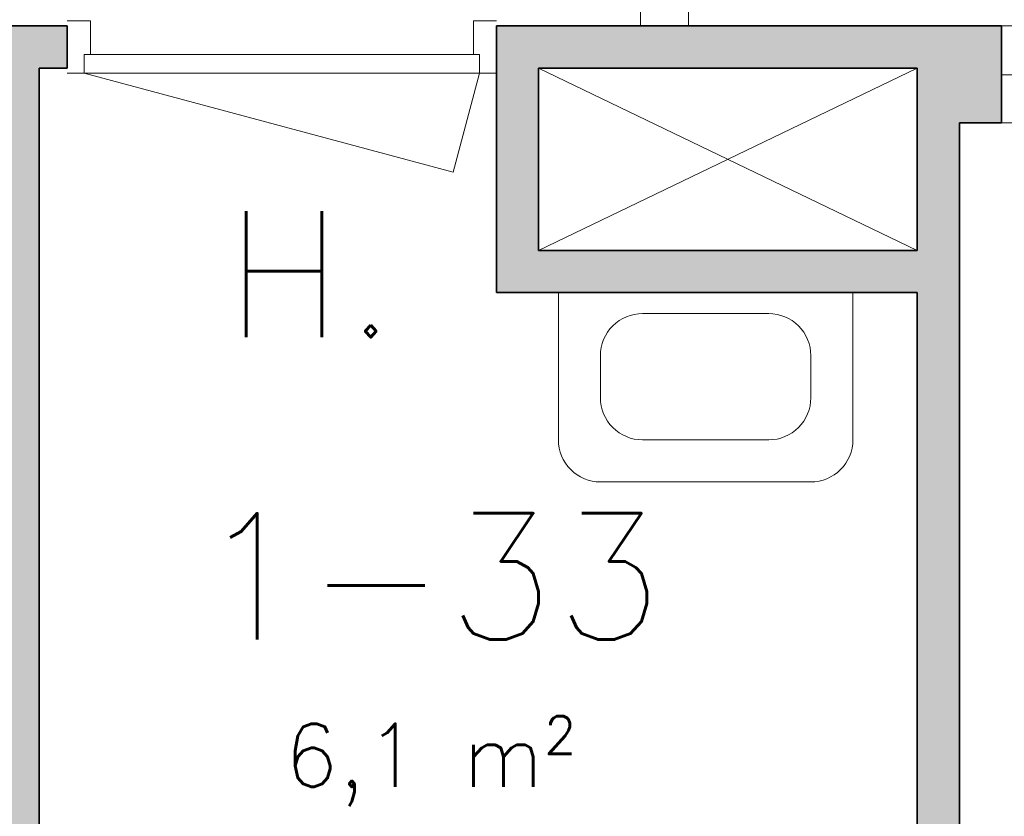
# Model space of a CAD drawing. Header units: millimetres. Extents: x -13022 to 1371524, y -38729 to 632593.
# Tile 279 of 381: x 641459 to 643799, y 579960 to 581853. Entities that reach past the tile are written whole.
import ezdxf

# ---------------------------------------------------------------- set-up
doc = ezdxf.new("R2010")
doc.units = ezdxf.units.MM
doc.header["$LTSCALE"] = 35
for name, color, linetype, lineweight in [('A LIJN 1', 1, 'Continuous', 20), ('A LIJN 2', 2, 'Continuous', 35), ('A LIJN 5', 5, 'Continuous', 13), ('A LIJN 9', 252, 'Continuous', 18), ('B95 tekst', 7, 'Continuous', 25)]:
    doc.layers.add(name, color=color, linetype=linetype, lineweight=lineweight)
doc.styles.add('Algemeen', font='simplex.shx', dxfattribs={"height": 2.5})

msp = doc.modelspace()

# ---------------------------------------------------------------- hatches: boundary and pattern name
at = {"layer": 'A LIJN 9', "ltscale": 0.1}
h = msp.add_hatch(color=256, dxfattribs=at)
h.dxf.hatch_style = 1
h.paths.add_polyline_path([(640317.956, 581837.86), (639317.95, 581837.858), (639217.95, 581837.86), (639217.95, 581697.858), (638165.941, 581697.856), (638165.941, 581597.855), (639217.95, 581597.857), (639217.949, 578421.738), (643691.869, 578421.715), (643691.933, 581607.86), (643791.941, 581607.86), (643791.941, 581837.86), (643691.869, 581837.86), (643591.938, 581837.862), (642591.869, 581837.86), (642591.869, 581737.86), (642591.869, 581204.724), (643591.925, 581204.702), (643591.871, 578521.715), (642598.37, 578521.72), (642598.37, 579721.687), (642498.369, 579721.687), (642498.369, 578521.721), (641504.866, 578521.726), (641504.868, 581737.86), (641571.868, 581737.86), (641571.868, 581837.86), (641337.952, 581837.86), (641337.952, 581737.86), (641404.867, 581737.86), (641404.865, 578521.727), (640411.429, 578521.732), (640411.429, 579721.734), (640311.429, 579721.734), (640311.429, 578521.732), (639317.949, 578521.738), (639317.95, 581204.739), (640317.95, 581204.735), (640317.95, 581737.86)])
h.paths.add_polyline_path([(640217.95, 581737.86), (640217.95, 581304.735), (639317.95, 581304.74), (639317.95, 581737.858)], flags=16)
h.paths.add_polyline_path([(642691.87, 581737.86), (643591.936, 581737.86), (643591.927, 581304.703), (642691.87, 581304.723)], flags=16)

# ---------------------------------------------------------------- linework, layer by layer
at = {"layer": 'A LIJN 1', "linetype": 'Continuous'}
for p, q in [((643591.937, 581737.862), (642691.87, 581304.725)), ((642691.87, 581737.858), (643591.929, 581304.725)), ((642938.947, 581154.725), (643238.947, 581154.725)), ((642838.947, 580954.725), (642838.947, 581054.725)), ((643338.947, 581054.725), (643338.947, 580954.725)), ((643238.947, 580854.725), (642938.947, 580854.725))]:
    msp.add_line(p, q, dxfattribs=at)
at = {"layer": 'A LIJN 1'}
for points in [[(643438.946, 581204.724), (642738.946, 581204.724)], [(642738.946, 581204.724), (642738.947, 580854.725)], [(643438.947, 580854.725), (643438.946, 581204.724)], [(642838.947, 580754.725), (643338.947, 580754.725)]]:
    msp.add_lwpolyline(points, dxfattribs=at)
at = {"layer": 'A LIJN 1', "linetype": 'Continuous', "extrusion": (0, 0, -1)}
for centre, major_axis, start_param, end_param in [((642938.947, 581054.725), (-70.711, 70.711), 5.49778714, 7.06858351), ((643238.947, 581054.725), (70.711, 70.711), -0.78539816, 0.78539821), ((642938.947, 580954.725), (70.711, 70.711), 2.35619449, 3.92699086), ((643238.947, 580954.725), (-70.711, 70.711), 2.35619449, 3.92699086)]:
    msp.add_ellipse(centre, major_axis=major_axis, ratio=1, start_param=start_param, end_param=end_param, dxfattribs=at)
at = {"layer": 'A LIJN 1'}
for centre, start_param, end_param in [((642838.947, 580854.724), 2.35619399, 3.92699132), ((643338.947, 580854.724), 3.9269902, 5.49778776)]:
    msp.add_ellipse(centre, major_axis=(70.711, 70.711), ratio=1, start_param=start_param, end_param=end_param, dxfattribs=at)
at = {"layer": 'A LIJN 2'}
for p, q in [((641337.952, 581837.86), (641571.868, 581837.86)), ((641571.868, 581837.86), (641571.868, 581737.86)), ((642591.869, 581837.86), (643591.871, 581837.86)), ((642591.869, 581837.86), (642591.869, 581737.86)), ((643691.938, 581837.86), (643591.938, 581837.862)), ((643691.869, 581837.86), (643791.941, 581837.86)), ((643791.941, 581837.86), (643791.941, 581607.86)), ((641504.868, 581737.86), (641504.866, 578521.167)), ((641504.868, 581737.86), (641571.868, 581737.86)), ((642591.869, 581737.86), (642591.869, 581204.724)), ((642691.87, 581737.86), (643591.871, 581737.86)), ((642691.87, 581737.86), (642691.87, 581304.723)), ((643591.927, 581304.703), (643591.936, 581737.86)), ((643691.869, 578421.715), (643691.933, 581607.86)), ((643691.869, 581607.86), (643791.941, 581607.86)), ((642691.87, 581304.723), (643591.869, 581304.703)), ((642591.869, 581204.724), (643591.869, 581204.702)), ((643591.871, 578521.717), (643591.925, 581204.702))]:
    msp.add_line(p, q, dxfattribs=at)
at = {"layer": 'A LIJN 5', "linetype": 'Continuous'}
for p, q in [((643791.941, 581837.86), (645333.94, 581837.86)), ((641626.866, 581770.36), (642536.86, 581770.365)), ((642488.893, 581490.353), (641611.859, 581725.354)), ((642551.864, 581725.36), (641611.863, 581725.36)), ((642551.864, 581725.359), (642488.893, 581490.353))]:
    msp.add_line(p, q, dxfattribs=at)
msp.add_3dface([(642934.369, 581904.827), (643048.367, 581904.827), (643048.367, 581837.86), (642934.369, 581837.86)], dxfattribs=at)
for points, invisible_edges in [([(641571.862, 581850.353), (641626.866, 581850.354), (641611.863, 581770.36)], 14), ([(641626.866, 581850.354), (641626.866, 581770.36), (641611.863, 581770.36)], 12), ([(642551.864, 581770.366), (642536.86, 581850.359), (642591.865, 581850.36)], 13), ([(642551.864, 581770.366), (642536.86, 581770.365), (642536.86, 581850.359)], 12), ([(641611.863, 581770.36), (641611.863, 581725.354), (641571.862, 581725.353)], 12), ([(642551.864, 581725.36), (642551.864, 581770.366), (642591.865, 581725.36)], 2), ([(643858.941, 581721.859), (643841.94, 581652.861), (643791.941, 581721.859)], 3), ([(643791.941, 581607.86), (643841.94, 581652.861), (643841.94, 581607.86)], 1)]:
    msp.add_3dface(points, dxfattribs=dict(at, invisible_edges=invisible_edges))

# ---------------------------------------------------------------- texts
at = {"layer": 'B95 tekst', "style": 'Algemeen'}
msp.add_text('H.', height=300, dxfattribs=at).set_placement((641945.766, 581098.221))
at = {"layer": 'B95 tekst', "insert": (642434.783, 580680.16), "char_height": 300, "width": 4383.91272, "attachment_point": 2, "style": 'Algemeen'}
msp.add_mtext('\\pt3600;1-33{\\H0.5x;\\C1;\\P\\ptz;\\C256;6,1 m²}', dxfattribs=at)

doc.saveas('drawing.dxf')
